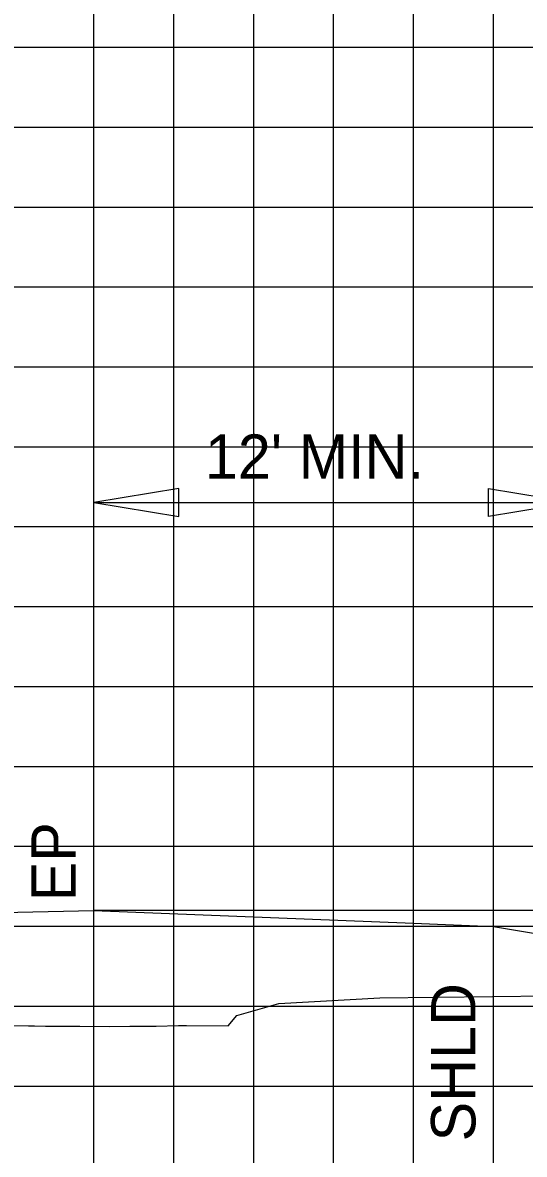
# Model space of a CAD drawing. Extents: x 1797809 to 2198143, y 249608 to 1237864.
# Drawn here: x 2195267 to 2195279.56, y 1237266.4 to 1237294.72 of the extents above; entities that cross this region are included whole.
import ezdxf

# ---------------------------------------------------------------- set-up
doc = ezdxf.new("R2010")
doc.units = 0
for name, color, linetype in [('3', 7, 'Continuous'), ('DESIGN - SHEET - Light Grid', 7, 'Continuous'), ('DESIGN - TRAFFIC CONTROL PERMANENT - Signs', 7, 'Continuous'), ('GSDIMS', 7, 'Continuous'), ('GSSHT', 7, 'Continuous'), ('Level 55', 7, 'Continuous'), ('Level 61', 7, 'Continuous')]:
    doc.layers.add(name, color=color, linetype=linetype)

msp = doc.modelspace()

# ---------------------------------------------------------------- linework, layer by layer
at = {"layer": '3'}
msp.add_line((2195268.783, 1237272.498), (2195268.783, 1237283.905), dxfattribs=at)
at = {"layer": 'DESIGN - SHEET - Light Grid'}
msp.add_lwpolyline([(2195266.001, 1237269.617), (2195267.151, 1237269.608), (2195267.299, 1237269.613), (2195267.576, 1237269.6), (2195268.434, 1237269.604), (2195269.175, 1237269.598), (2195269.686, 1237269.602), (2195270.345, 1237269.607), (2195270.898, 1237269.619), (2195271.099, 1237269.618), (2195272.148, 1237269.61), (2195272.362, 1237269.873), (2195273.416, 1237270.172), (2195275.943, 1237270.317), (2195284.398, 1237270.412)], dxfattribs=at)
at = {"layer": 'DESIGN - TRAFFIC CONTROL PERMANENT - Signs'}
msp.add_lwpolyline([(2195238.783, 1237272.132), (2195240.287, 1237272.508), (2195244.287, 1237272.348), (2195244.617, 1237272.348), (2195244.783, 1237271.848), (2195246.783, 1237272.014), (2195252.783, 1237272.146), (2195268.783, 1237272.498), (2195276.783, 1237272.178), (2195278.783, 1237272.098), (2195290.783, 1237270.098), (2195293.783, 1237270.098), (2195294.132, 1237270.185)], dxfattribs=at)
at = {"layer": 'GSDIMS'}
for p, q in [((2195281.854, 1237272.498), (2195268.783, 1237272.498)), ((2195278.783, 1237266.684), (2195278.783, 1237272.098))]:
    msp.add_line(p, q, dxfattribs=at)
for points in [[(2195268.783, 1237282.71), (2195270.912, 1237282.363), (2195270.912, 1237283.058)], [(2195280.783, 1237282.71), (2195278.655, 1237282.363), (2195278.655, 1237283.058)]]:
    msp.add_lwpolyline(points, close=True, dxfattribs=at)
at = {"layer": 'GSSHT'}
for p, q in [((2195268.783, 1237258.106), (2195268.783, 1237318.106)), ((2195270.783, 1237258.106), (2195270.783, 1237318.106)), ((2195272.783, 1237258.106), (2195272.783, 1237318.106)), ((2195274.783, 1237258.106), (2195274.783, 1237318.106)), ((2195276.783, 1237258.106), (2195276.783, 1237318.106)), ((2195278.783, 1237258.106), (2195278.783, 1237318.106)), ((2195238.783, 1237294.106), (2195368.783, 1237294.106)), ((2195238.783, 1237292.106), (2195368.783, 1237292.106)), ((2195238.783, 1237290.106), (2195368.783, 1237290.106)), ((2195238.783, 1237288.106), (2195368.783, 1237288.106)), ((2195238.783, 1237286.106), (2195368.783, 1237286.106)), ((2195238.783, 1237284.106), (2195368.783, 1237284.106)), ((2195238.783, 1237282.106), (2195368.783, 1237282.106)), ((2195238.783, 1237280.106), (2195368.783, 1237280.106)), ((2195238.783, 1237278.106), (2195368.783, 1237278.106)), ((2195238.783, 1237276.106), (2195368.783, 1237276.106)), ((2195238.783, 1237274.106), (2195368.783, 1237274.106)), ((2195238.783, 1237272.106), (2195368.783, 1237272.106)), ((2195238.783, 1237270.106), (2195368.783, 1237270.106)), ((2195238.783, 1237268.106), (2195368.783, 1237268.106))]:
    msp.add_line(p, q, dxfattribs=at)
at = {"layer": 'Level 61'}
msp.add_line((2195268.783, 1237282.71), (2195280.783, 1237282.71), dxfattribs=at)

# ---------------------------------------------------------------- texts
at = {"layer": 'Level 55'}
msp.add_text("12' MIN.", height=1.1105, dxfattribs=at).set_placement((2195271.561, 1237283.303))
for s, p in [('EP', (2195268.331, 1237272.729)), ('SHLD', (2195278.331, 1237266.72))]:
    msp.add_text(s, height=1.1105, rotation=90, dxfattribs=at).set_placement(p)

doc.saveas('drawing.dxf')
